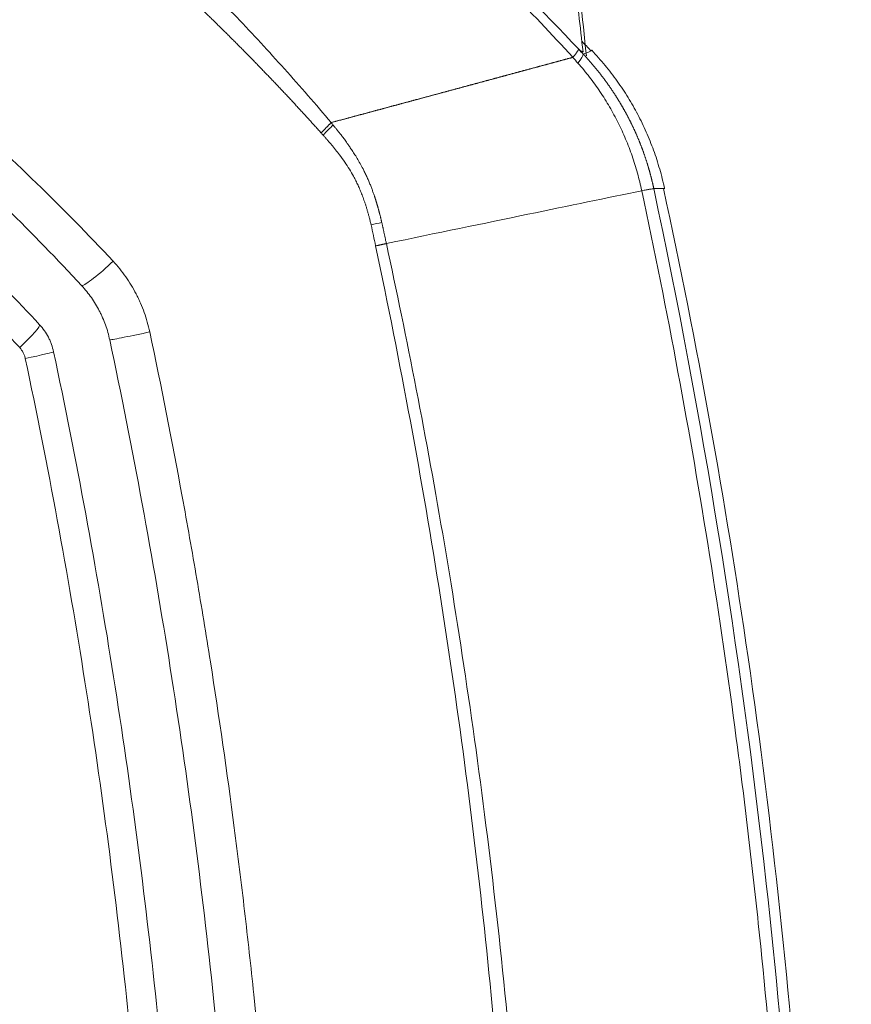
# Model space of a CAD drawing. Header units: millimetres. Extents: x 0 to 594, y 0 to 420.
# Tile 682 of 915: x 284.47 to 288.08, y 336.98 to 341.26. Entities that reach past the tile are written whole.
import ezdxf

# ---------------------------------------------------------------- set-up
doc = ezdxf.new("R2010")
doc.units = ezdxf.units.MM
doc.layers.add('1', color=7, linetype='Continuous', true_color=0xffffff)
doc.styles.add('Arial Unicode MS', font='txt')
doc.dimstyles.get("Standard").update_dxf_attribs({"dimtxt": 0.18, "dimasz": 0.18, "dimexe": 0.18, "dimexo": 0.0625, "dimgap": 0.09, "dimtad": 0, "dimtih": 1, "dimtoh": 1, "dimdec": 4, "dimzin": 0, "dimdsep": 46, "dimtxsty": 'Standard', "dimcen": 0.09, "dimadec": 0, "dimazin": 0, "dimtfac": 1, "dimtdec": 4, "dimtofl": 0, "dimtmove": 0, "dimatfit": 3, "dimfxl": 0, "dimtolj": 1, "dimtzin": 0, "dimarcsym": 0})

# ---------------------------------------------------------------- blocks, each defined once
blk = doc.blocks.new('_U2')
at = {"layer": '1', "color": 18, "lineweight": 13}
for p, q in [((142.3008, 334.4792), (142.3008, 394.7968)), ((368.28, 363.0393), (368.28, 394.7968)), ((142.3008, 392.7968), (235.4192, 392.7968)), ((368.28, 392.7968), (275.1617, 392.7968))]:
    blk.add_line(p, q, dxfattribs=at)
at = {"layer": '1', "color": 18}
for points in [[(142.3008, 392.7968), (145.8008, 393.7346), (145.8008, 391.8589)], [(368.28, 392.7968), (364.78, 391.8589), (364.78, 393.7346)]]:
    blk.add_solid(points, dxfattribs=at)
at = {"layer": '1', "color": 18, "linetype": 'Continuous', "lineweight": 13, "char_height": 2.5, "attachment_point": 7, "line_spacing_factor": 1.047437, "style": 'Arial Unicode MS'}
for s, insert in [('\\fArial Unicode MS|b0|i0;\\W1.0000; LIFT POINT SPAN', (244.1567, 390.9192)), ('\\fArial Unicode MS|b0|i0;\\W1.0000;4.5', (237.0517, 390.9192))]:
    blk.add_mtext(s, dxfattribs=dict(at, insert=insert))

msp = doc.modelspace()

# ---------------------------------------------------------------- linework, layer by layer
at = {"layer": '1', "color": 155, "linetype": 'Continuous', "lineweight": 18}
msp.add_line((286.9567, 341.1246), (286.9563, 341.1248), dxfattribs=at)
at = {"layer": '1', "color": 155, "linetype": 'Continuous', "lineweight": 13}
for centre, major_axis, ratio, start_param, end_param in [((286.7373, 340.9393), (-0.1816, -0.1718), 0.109048, 2.529739, 3.029103), ((285.7151, 340.7407), (-0.1882, -0.1645), 0.151497, 1.836821, 2.105765), ((285.923, 340.3499), (-0.2433, -0.0573), 0.00781, 1.881296, 2.08972), ((284.8472, 340.2042), (-0.1103, -0.1016), 0.114974, 0.154988, 1.730813), ((284.4467, 339.8304), (0.1102, 0.1017), 0.097292, 4.838426, 6.289067), ((285.0056, 339.8971), (-0.1467, -0.0311), 0.017407, 0.195976, 1.772964), ((284.471, 339.7832), (0.1467, 0.0311), 0.019045, 4.871431, 6.290985)]:
    msp.add_ellipse(centre, major_axis=major_axis, ratio=ratio, start_param=start_param, end_param=end_param, dxfattribs=at)
at = {"layer": '1', "color": 155, "linetype": 'Continuous', "lineweight": 18}
for points, degree in [([(286.9336, 341.1006), (286.5065, 345.1059)], 1), ([(286.9513, 341.1239), (286.9393, 341.1368), (286.9272, 341.1496), (286.9151, 341.1624)], 3), ([(286.8968, 341.0686), (286.8893, 341.077), (286.8817, 341.0853), (286.8741, 341.0936)], 3), ([(286.9, 341.1289), (286.9066, 341.1218), (286.9133, 341.1148), (286.9199, 341.1078)], 3), ([(287.2734, 340.5234), (287.1983, 340.8677), (286.9566, 341.1244)], 2), ([(285.824, 340.8103), (285.8268, 340.8069), (285.8297, 340.8034), (285.8325, 340.8)], 3), ([(285.7886, 340.7564), (285.7857, 340.7597), (285.7828, 340.7629), (285.7799, 340.7662)], 3), ([(286.0172, 340.2746), (286.0108, 340.3049), (286.0047, 340.3353), (285.9977, 340.3655)], 3)]:
    msp.add_open_spline(points, degree=degree, dxfattribs=at)
at = {"layer": '1', "color": 155, "linetype": 'Continuous', "lineweight": 13}
for points, knots in [([(282.2114, 344.4265), (282.4437, 344.3334), (282.6718, 344.2331), (283.0074, 344.0727), (283.1181, 344.0176), (283.3373, 343.9043), (283.4457, 343.846), (283.7673, 343.6666), (283.9771, 343.5411), (284.2845, 343.3448), (284.3858, 343.278), (284.586, 343.1419), (284.6849, 343.0727), (284.9779, 342.8614), (285.1684, 342.7158), (285.5399, 342.4167), (285.7209, 342.2632), (285.9854, 342.0279), (286.0724, 341.9486), (286.2441, 341.7885), (286.3288, 341.7076), (286.5795, 341.463), (286.742, 341.2971), (286.9, 341.1289)], [0, 0, 0, 0, 0.125, 0.125, 0.1875, 0.1875, 0.25, 0.25, 0.375, 0.375, 0.4375, 0.4375, 0.5, 0.5, 0.625, 0.625, 0.75, 0.75, 0.8125, 0.8125, 0.875, 0.875, 1, 1, 1, 1]), ([(286.8745, 341.094), (286.7817, 341.1946), (286.5949, 341.3919), (286.311, 341.676), (286.1197, 341.8575), (285.9275, 342.0351), (285.831, 342.1218), (285.6372, 342.2913), (285.4426, 342.4568), (285.149, 342.6928), (284.9523, 342.842), (284.7554, 342.9871), (284.6567, 343.0577), (284.4592, 343.1947), (284.2616, 343.3276), (283.965, 343.5149), (283.6688, 343.6902), (283.4719, 343.7993), (283.3246, 343.8781), (283.2755, 343.9039), (283.1775, 343.9546), (283.1286, 343.9794), (282.9819, 344.0525), (282.787, 344.1463), (282.4969, 344.2758), (282.3052, 344.355), (282.2099, 344.3929)], [0, 0, 0, 0, 0.0625, 0.125, 0.1875, 0.1875, 0.25, 0.25, 0.3125, 0.375, 0.4375, 0.4375, 0.5, 0.5, 0.5625, 0.625, 0.6875, 0.75, 0.75, 0.78125, 0.78125, 0.8125, 0.8125, 0.875, 0.9375, 1, 1, 1, 1]), ([(282.2173, 343.4868), (282.3728, 343.4202), (282.5291, 343.3483), (282.7638, 343.2324), (282.8421, 343.1924), (282.9987, 343.1098), (283.077, 343.067), (283.3117, 342.9347), (283.4679, 342.8409), (283.7786, 342.6419), (283.9331, 342.5367), (284.1629, 342.3701), (284.3154, 342.2562), (284.5417, 342.0765), (284.7652, 341.888), (284.912, 341.7565), (285.0576, 341.6219), (285.1297, 341.5532), (285.2727, 341.4127), (285.4143, 341.2692), (285.6221, 341.045), (285.7573, 340.8895), (285.824, 340.8103)], [0, 0, 0, 0, 0.125, 0.125, 0.1875, 0.1875, 0.25, 0.25, 0.375, 0.375, 0.5, 0.5, 0.5625, 0.625, 0.6875, 0.75, 0.75, 0.8125, 0.8125, 0.875, 0.9375, 1, 1, 1, 1]), ([(285.7799, 340.7662), (285.7752, 340.7715), (285.7657, 340.782), (285.7514, 340.7978), (285.7372, 340.8135), (285.7229, 340.8292), (285.7086, 340.8449), (285.6942, 340.8605), (285.6799, 340.8761), (285.6655, 340.8916), (285.6511, 340.9071), (285.6367, 340.9226), (285.6222, 340.938), (285.6077, 340.9533), (285.5933, 340.9687), (285.5787, 340.984), (285.5642, 340.9992), (285.5496, 341.0144), (285.535, 341.0296), (285.5204, 341.0448), (285.5058, 341.0599), (285.4912, 341.0749), (285.4765, 341.0899), (285.4618, 341.1049), (285.4471, 341.1199), (285.4323, 341.1348), (285.4175, 341.1496), (285.4027, 341.1645), (285.3879, 341.1793), (285.3731, 341.194), (285.3582, 341.2087), (285.3433, 341.2234), (285.3284, 341.238), (285.3135, 341.2526), (285.2985, 341.2672), (285.2835, 341.2817), (285.2685, 341.2962), (285.2535, 341.3107), (285.2384, 341.3251), (285.2234, 341.3395), (285.2083, 341.3538), (285.1931, 341.3681), (285.178, 341.3824), (285.1628, 341.3966), (285.1476, 341.4108), (285.1324, 341.425), (285.1171, 341.4391), (285.1018, 341.4532), (285.0865, 341.4672), (285.0712, 341.4813), (285.0558, 341.4952), (285.0404, 341.5092), (285.025, 341.5231), (285.0096, 341.537), (284.9941, 341.5508), (284.9787, 341.5646), (284.9631, 341.5784), (284.9476, 341.5922), (284.932, 341.6059), (284.9164, 341.6195), (284.9008, 341.6332), (284.8852, 341.6468), (284.8695, 341.6604), (284.8538, 341.6739), (284.8381, 341.6874), (284.8223, 341.7009), (284.8066, 341.7143), (284.7907, 341.7277), (284.7749, 341.7411), (284.759, 341.7545), (284.7432, 341.7678), (284.7272, 341.781), (284.7113, 341.7943), (284.6953, 341.8075), (284.6793, 341.8207), (284.6633, 341.8338), (284.6472, 341.847), (284.6311, 341.8601), (284.615, 341.8731), (284.5988, 341.8862), (284.5827, 341.8991), (284.5664, 341.9121), (284.5502, 341.9251), (284.5339, 341.938), (284.5176, 341.9508), (284.5013, 341.9637), (284.485, 341.9765), (284.4686, 341.9893), (284.4521, 342.0021), (284.4357, 342.0148), (284.4192, 342.0275), (284.4027, 342.0402), (284.3861, 342.0528), (284.3696, 342.0654), (284.353, 342.078), (284.3363, 342.0906), (284.3196, 342.1031), (284.3029, 342.1156), (284.2862, 342.1281), (284.2694, 342.1406), (284.2526, 342.153), (284.2358, 342.1654), (284.2189, 342.1778), (284.202, 342.1901), (284.1851, 342.2024), (284.1681, 342.2147), (284.1511, 342.227), (284.1341, 342.2392), (284.0714, 342.2841), (283.9626, 342.3603), (283.8066, 342.4655), (283.6496, 342.5673), (283.4914, 342.6658), (283.332, 342.7612), (283.2216, 342.8247), (283.1615, 342.8585), (283.1521, 342.8638), (283.1426, 342.8691), (283.1332, 342.8744), (283.1238, 342.8796), (283.1144, 342.8849), (283.1049, 342.8901), (283.0955, 342.8953), (283.0861, 342.9005), (283.0767, 342.9057), (283.0672, 342.9109), (283.0578, 342.9161), (283.0484, 342.9212), (283.039, 342.9264), (283.0296, 342.9315), (283.0202, 342.9366), (283.0107, 342.9417), (283.0013, 342.9468), (282.9919, 342.9519), (282.9825, 342.9569), (282.9731, 342.962), (282.9636, 342.967), (282.9542, 342.9721), (282.9448, 342.9771), (282.9354, 342.9821), (282.926, 342.9871), (282.9165, 342.9921), (282.9071, 342.997), (282.8977, 343.002), (282.8883, 343.0069), (282.8789, 343.0119), (282.8695, 343.0168), (282.86, 343.0217), (282.8506, 343.0266), (282.8412, 343.0315), (282.8318, 343.0364), (282.8224, 343.0412), (282.8129, 343.0461), (282.8035, 343.0509), (282.7941, 343.0557), (282.7847, 343.0606), (282.7752, 343.0654), (282.7658, 343.0702), (282.7564, 343.0749), (282.747, 343.0797), (282.7376, 343.0845), (282.7281, 343.0892), (282.7187, 343.0939), (282.7093, 343.0987), (282.6999, 343.1034), (282.6904, 343.1081), (282.681, 343.1128), (282.6716, 343.1175), (282.6621, 343.1221), (282.6527, 343.1268), (282.6433, 343.1314), (282.6338, 343.136), (282.6244, 343.1407), (282.615, 343.1453), (282.6055, 343.1499), (282.5961, 343.1545), (282.5867, 343.159), (282.5772, 343.1636), (282.5678, 343.1682), (282.5584, 343.1727), (282.5489, 343.1772), (282.5395, 343.1818), (282.53, 343.1863), (282.5206, 343.1908), (282.5111, 343.1953), (282.5017, 343.1997), (282.4923, 343.2042), (282.4828, 343.2087), (282.4734, 343.2131), (282.4639, 343.2175), (282.4545, 343.222), (282.445, 343.2264), (282.4355, 343.2308), (282.4261, 343.2352), (282.4166, 343.2396), (282.4072, 343.2439), (282.3977, 343.2483), (282.3882, 343.2526), (282.3788, 343.257), (282.3693, 343.2613), (282.3599, 343.2656), (282.3504, 343.2699), (282.3409, 343.2742), (282.3314, 343.2785), (282.322, 343.2828), (282.3125, 343.2871), (282.303, 343.2913), (282.2935, 343.2956), (282.2841, 343.2998), (282.2746, 343.304), (282.2651, 343.3083), (282.2556, 343.3125), (282.2461, 343.3167), (282.2366, 343.3209), (282.2272, 343.325), (282.2177, 343.3292), (282.2082, 343.3334), (282.1987, 343.3375), (282.1892, 343.3416), (282.1797, 343.3458), (282.1702, 343.3499), (282.1638, 343.3526), (282.1607, 343.354)], [0, 0, 0, 0, 0.004765, 0.009527, 0.014285, 0.01904, 0.023792, 0.02854, 0.033286, 0.038028, 0.042767, 0.047503, 0.052236, 0.056966, 0.061693, 0.066418, 0.071139, 0.075858, 0.080574, 0.085287, 0.089997, 0.094705, 0.099411, 0.104113, 0.108814, 0.113511, 0.118207, 0.1229, 0.12759, 0.132279, 0.136965, 0.141649, 0.146331, 0.151011, 0.155688, 0.160364, 0.165038, 0.16971, 0.17438, 0.179048, 0.183715, 0.18838, 0.193043, 0.197704, 0.202365, 0.207023, 0.21168, 0.216336, 0.220991, 0.225644, 0.230296, 0.234947, 0.239597, 0.244245, 0.248893, 0.25354, 0.258186, 0.262831, 0.267475, 0.272119, 0.276762, 0.281404, 0.286046, 0.290687, 0.295328, 0.299969, 0.304609, 0.309249, 0.313889, 0.318528, 0.323168, 0.327808, 0.332447, 0.337087, 0.341727, 0.346367, 0.351008, 0.355649, 0.36029, 0.364932, 0.369575, 0.374218, 0.378862, 0.383506, 0.388152, 0.392798, 0.397445, 0.402093, 0.406743, 0.411393, 0.416045, 0.420698, 0.425353, 0.430009, 0.434666, 0.439325, 0.443986, 0.448648, 0.453312, 0.457978, 0.462646, 0.467316, 0.471988, 0.476662, 0.481338, 0.486017, 0.490698, 0.495381, 0.500067, 0.542335, 0.58427, 0.62593, 0.667377, 0.708671, 0.749875, 0.752278, 0.754679, 0.757079, 0.759477, 0.761873, 0.764268, 0.766661, 0.769053, 0.771443, 0.773832, 0.776219, 0.778605, 0.780989, 0.783371, 0.785753, 0.788132, 0.790511, 0.792888, 0.795263, 0.797637, 0.80001, 0.802381, 0.804751, 0.807119, 0.809486, 0.811852, 0.814217, 0.81658, 0.818941, 0.821302, 0.823661, 0.826019, 0.828376, 0.830731, 0.833085, 0.835438, 0.83779, 0.84014, 0.84249, 0.844838, 0.847184, 0.84953, 0.851875, 0.854218, 0.85656, 0.858902, 0.861242, 0.86358, 0.865918, 0.868255, 0.870591, 0.872925, 0.875259, 0.877591, 0.879923, 0.882253, 0.884583, 0.886911, 0.889239, 0.891565, 0.893891, 0.896215, 0.898539, 0.900861, 0.903183, 0.905504, 0.907824, 0.910143, 0.912461, 0.914778, 0.917095, 0.919411, 0.921725, 0.924039, 0.926352, 0.928665, 0.930976, 0.933287, 0.935597, 0.937906, 0.940214, 0.942522, 0.944829, 0.947135, 0.94944, 0.951745, 0.954049, 0.956353, 0.958655, 0.960957, 0.963259, 0.965559, 0.96786, 0.970159, 0.972458, 0.974756, 0.977054, 0.979351, 0.981647, 0.983943, 0.986239, 0.988534, 0.990828, 0.993122, 0.995415, 0.997708, 1, 1, 1, 1]), ([(281.778, 342.3867), (281.8515, 342.355), (281.9246, 342.3224), (282.0337, 342.2721), (282.0699, 342.2551), (282.1421, 342.2206), (282.1781, 342.2032), (282.3573, 342.1148), (282.4986, 342.0405), (282.7771, 341.8848), (282.9143, 341.8034), (283.0664, 341.7078), (283.0832, 341.6971), (283.1169, 341.6756), (283.1337, 341.6648), (283.1839, 341.6323), (283.2172, 341.6105), (283.3167, 341.5442), (283.3823, 341.4993), (283.5771, 341.3623), (283.7042, 341.2678), (283.9531, 341.0726), (284.0749, 340.972), (284.313, 340.7644), (284.4295, 340.6575), (284.6569, 340.4375), (284.7679, 340.3243), (284.8763, 340.2079)], [0, 0, 0, 0, 0.0625, 0.0625, 0.09375, 0.09375, 0.125, 0.125, 0.25, 0.25, 0.375, 0.375, 0.390625, 0.390625, 0.40625, 0.40625, 0.4375, 0.4375, 0.5, 0.5, 0.625, 0.625, 0.75, 0.75, 0.875, 0.875, 1, 1, 1, 1]), ([(284.4703, 339.8325), (284.3729, 339.9371), (284.2729, 340.0392), (284.1448, 340.1637), (284.119, 340.1884), (284.0801, 340.2253), (284.0671, 340.2375), (284.041, 340.2619), (284.0279, 340.2741), (283.9623, 340.3347), (283.9094, 340.3824), (283.749, 340.5234), (283.6401, 340.6144), (283.4183, 340.7907), (283.3055, 340.876), (283.0758, 341.0409), (282.959, 341.1205), (282.7215, 341.2741), (282.6008, 341.348), (282.3554, 341.4902), (282.2307, 341.5584), (282.0406, 341.6564), (281.9449, 341.7044), (281.8318, 341.7584), (281.7749, 341.7849), (281.7464, 341.798), (281.7321, 341.8046), (281.7249, 341.8078), (281.7214, 341.8095), (281.7196, 341.8103), (281.7187, 341.8107), (281.7183, 341.8109), (281.7181, 341.811), (281.7179, 341.811), (281.7178, 341.8111)], [0, 0, 0, 0, 0.125, 0.125, 0.15625, 0.15625, 0.171875, 0.171875, 0.1875, 0.1875, 0.25, 0.25, 0.375, 0.375, 0.5, 0.5, 0.625, 0.625, 0.75, 0.75, 0.875, 0.875, 0.9375, 0.96875, 0.984375, 0.992188, 0.996094, 0.998047, 0.999023, 0.999512, 0.999756, 0.999878, 0.999878, 1, 1, 1, 1]), ([(286.8789, 341.4452), (286.8807, 341.4315), (286.8826, 341.4179), (286.8861, 341.3906), (286.8915, 341.3497), (286.9034, 341.2542), (286.9128, 341.1722), (286.9187, 341.1175)], [0, 0, 0, 0, 0.125, 0.125, 0.25, 0.5, 1, 1, 1, 1]), ([(286.9199, 341.1078), (286.927, 341.1107), (286.9394, 341.1157), (286.9517, 341.1212), (286.9564, 341.1237), (286.9568, 341.1245), (286.9567, 341.1246)], [0, 0, 0, 0, 0.290276, 0.580552, 0.870827, 1, 1, 1, 1]), ([(286.9199, 341.1078), (286.9209, 341.1067), (286.923, 341.1045), (286.9261, 341.1012), (286.9291, 341.0979), (286.9322, 341.0945), (286.9352, 341.0912), (286.9382, 341.0879), (286.9412, 341.0845), (286.9442, 341.0811), (286.9472, 341.0778), (286.9501, 341.0744), (286.9531, 341.071), (286.956, 341.0676), (286.9589, 341.0642), (286.9618, 341.0608), (286.9647, 341.0574), (286.9676, 341.054), (286.9704, 341.0505), (286.9733, 341.0471), (286.9761, 341.0436), (286.9789, 341.0402), (286.9817, 341.0367), (286.9845, 341.0332), (286.9873, 341.0298), (286.99, 341.0263), (286.9928, 341.0228), (286.9955, 341.0193), (286.9982, 341.0158), (287.0009, 341.0123), (287.0036, 341.0088), (287.0063, 341.0052), (287.0089, 341.0017), (287.0116, 340.9982), (287.0142, 340.9946), (287.0168, 340.9911), (287.0194, 340.9875), (287.022, 340.984), (287.0245, 340.9804), (287.0271, 340.9768), (287.0296, 340.9732), (287.0321, 340.9697), (287.0346, 340.9661), (287.0371, 340.9625), (287.0396, 340.9589), (287.042, 340.9553), (287.0445, 340.9517), (287.0469, 340.948), (287.0493, 340.9444), (287.0517, 340.9408), (287.0541, 340.9372), (287.0564, 340.9335), (287.0588, 340.9299), (287.0611, 340.9263), (287.0635, 340.9226), (287.0658, 340.919), (287.068, 340.9153), (287.0703, 340.9117), (287.0726, 340.908), (287.0748, 340.9043), (287.077, 340.9007), (287.0793, 340.897), (287.0815, 340.8933), (287.0836, 340.8897), (287.0858, 340.886), (287.088, 340.8823), (287.0901, 340.8786), (287.0922, 340.8749), (287.0943, 340.8712), (287.0964, 340.8675), (287.0985, 340.8638), (287.1005, 340.8601), (287.1026, 340.8564), (287.1046, 340.8527), (287.1066, 340.849), (287.1086, 340.8453), (287.1106, 340.8416), (287.1126, 340.8379), (287.1145, 340.8341), (287.1165, 340.8304), (287.1184, 340.8267), (287.1203, 340.823), (287.1222, 340.8193), (287.124, 340.8155), (287.1259, 340.8118), (287.1278, 340.8081), (287.1296, 340.8043), (287.1314, 340.8006), (287.1332, 340.7969), (287.135, 340.7932), (287.1368, 340.7894), (287.1385, 340.7857), (287.1403, 340.782), (287.142, 340.7782), (287.1437, 340.7745), (287.1454, 340.7707), (287.1471, 340.767), (287.1487, 340.7633), (287.1504, 340.7595), (287.152, 340.7558), (287.1536, 340.7521), (287.1552, 340.7483), (287.1568, 340.7446), (287.1584, 340.7408), (287.16, 340.7371), (287.1615, 340.7334), (287.163, 340.7296), (287.1646, 340.7259), (287.1661, 340.7222), (287.1675, 340.7184), (287.169, 340.7147), (287.1705, 340.711), (287.1719, 340.7072), (287.1733, 340.7035), (287.1748, 340.6998), (287.1762, 340.6961), (287.1775, 340.6923), (287.1789, 340.6886), (287.1803, 340.6849), (287.1816, 340.6812), (287.1829, 340.6774), (287.1843, 340.6737), (287.1856, 340.67), (287.1868, 340.6663), (287.1881, 340.6626), (287.1894, 340.6589), (287.1906, 340.6551), (287.1918, 340.6514), (287.1931, 340.6477), (287.1943, 340.644), (287.1954, 340.6403), (287.1966, 340.6366), (287.1978, 340.6329), (287.1989, 340.6292), (287.2, 340.6255), (287.2012, 340.6219), (287.2023, 340.6182), (287.2034, 340.6145), (287.2044, 340.6108), (287.2055, 340.6071), (287.2065, 340.6035), (287.2076, 340.5998), (287.2086, 340.5961), (287.2096, 340.5925), (287.2106, 340.5888), (287.2116, 340.5851), (287.2126, 340.5815), (287.2135, 340.5778), (287.2145, 340.5742), (287.2154, 340.5705), (287.2163, 340.5669), (287.2172, 340.5633), (287.2181, 340.5596), (287.219, 340.556), (287.2198, 340.5524), (287.2207, 340.5488), (287.2215, 340.5451), (287.2224, 340.5415), (287.2232, 340.5379), (287.224, 340.5343), (287.2248, 340.5307), (287.2255, 340.5271), (287.226, 340.5247), (287.2263, 340.5235)], [0, 0, 0, 0, 0.006775, 0.013545, 0.020311, 0.027072, 0.033828, 0.04058, 0.047327, 0.054069, 0.060806, 0.067538, 0.074265, 0.080988, 0.087705, 0.094417, 0.101124, 0.107826, 0.114523, 0.121214, 0.1279, 0.13458, 0.141255, 0.147924, 0.154588, 0.161246, 0.167899, 0.174545, 0.181186, 0.187821, 0.19445, 0.201073, 0.20769, 0.214301, 0.220906, 0.227504, 0.234096, 0.240682, 0.247261, 0.253834, 0.2604, 0.26696, 0.273513, 0.280059, 0.286599, 0.293132, 0.299658, 0.306177, 0.312689, 0.319194, 0.325692, 0.332183, 0.338667, 0.345143, 0.351613, 0.358075, 0.364531, 0.370978, 0.377419, 0.383852, 0.390277, 0.396695, 0.403106, 0.409509, 0.415904, 0.422291, 0.428671, 0.435043, 0.441408, 0.447764, 0.454113, 0.460453, 0.466786, 0.473111, 0.479427, 0.485736, 0.492036, 0.498328, 0.504612, 0.510888, 0.517156, 0.523415, 0.529666, 0.535908, 0.542142, 0.548368, 0.554585, 0.560793, 0.566993, 0.573184, 0.579367, 0.585541, 0.591706, 0.597863, 0.60401, 0.610149, 0.61628, 0.622401, 0.628513, 0.634616, 0.640711, 0.646796, 0.652873, 0.65894, 0.664998, 0.671047, 0.677087, 0.683118, 0.68914, 0.695152, 0.701155, 0.707149, 0.713134, 0.719109, 0.725075, 0.731031, 0.736978, 0.742916, 0.748844, 0.754763, 0.760672, 0.766571, 0.772461, 0.778342, 0.784212, 0.790074, 0.795925, 0.801767, 0.807599, 0.813422, 0.819234, 0.825037, 0.830831, 0.836614, 0.842388, 0.848152, 0.853905, 0.85965, 0.865384, 0.871108, 0.876822, 0.882527, 0.888221, 0.893906, 0.89958, 0.905245, 0.910899, 0.916544, 0.922178, 0.927803, 0.933417, 0.939022, 0.944616, 0.9502, 0.955774, 0.961338, 0.966891, 0.972435, 0.977968, 0.983491, 0.989005, 0.994507, 1, 1, 1, 1]), ([(287.1739, 340.5144), (287.1683, 340.5399), (287.1623, 340.5654), (287.1485, 340.6158), (287.1407, 340.6408), (287.1236, 340.6901), (287.1142, 340.7145), (287.094, 340.7627), (287.0831, 340.7865), (287.0597, 340.8332), (287.0473, 340.8561), (287.0209, 340.9012), (287.007, 340.9233), (286.9851, 340.9557), (286.9777, 340.9664), (286.9624, 340.9876), (286.9507, 341.0033), (286.9387, 341.0187), (286.9305, 341.0288), (286.9264, 341.0339), (286.9139, 341.0489), (286.9054, 341.0588), (286.8968, 341.0686)], [0, 0, 0, 0, 0.125, 0.125, 0.25, 0.25, 0.375, 0.375, 0.5, 0.5, 0.625, 0.625, 0.75, 0.75, 0.8125, 0.8125, 0.875, 0.90625, 0.90625, 0.9375, 0.9375, 1, 1, 1, 1]), ([(285.8325, 340.8), (285.8331, 340.7993), (285.8344, 340.7977), (285.8365, 340.7951), (285.8391, 340.792), (285.842, 340.7885), (285.8453, 340.7844), (285.8489, 340.7798), (285.853, 340.7747), (285.8574, 340.7691), (285.8622, 340.763), (285.8673, 340.7564), (285.8728, 340.7493), (285.8786, 340.7416), (285.8847, 340.7333), (285.8911, 340.7245), (285.8978, 340.7151), (285.9061, 340.7032), (285.9162, 340.6882), (285.928, 340.6698), (285.9405, 340.6494), (285.9532, 340.6269), (285.9647, 340.6052), (285.9744, 340.5853), (285.9824, 340.5681), (285.9895, 340.5515), (285.9959, 340.5356), (286.0018, 340.5205), (286.007, 340.5061), (286.0105, 340.4961), (286.0125, 340.4901), (286.0132, 340.4879), (286.014, 340.4856), (286.0147, 340.4833), (286.0155, 340.4809), (286.0163, 340.4784), (286.0172, 340.4759), (286.018, 340.4733), (286.0188, 340.4706), (286.0197, 340.4679), (286.0206, 340.465), (286.0215, 340.4622), (286.0224, 340.4592), (286.0233, 340.4562), (286.0242, 340.4531), (286.0251, 340.45), (286.0261, 340.4467), (286.027, 340.4434), (286.028, 340.4401), (286.0289, 340.4366), (286.0299, 340.4331), (286.0309, 340.4295), (286.0319, 340.4259), (286.0329, 340.4222), (286.0339, 340.4184), (286.0349, 340.4145), (286.0359, 340.4106), (286.0369, 340.4066), (286.0379, 340.4025), (286.0389, 340.3984), (286.0399, 340.3942), (286.0409, 340.3899), (286.042, 340.3855), (286.043, 340.3811), (286.0437, 340.3781), (286.044, 340.3766)], [0, 0, 0, 0, 0.005767, 0.012847, 0.021239, 0.030945, 0.041963, 0.054296, 0.067941, 0.0829, 0.099173, 0.116759, 0.135659, 0.155874, 0.177404, 0.200251, 0.224417, 0.249906, 0.29178, 0.337708, 0.387686, 0.44171, 0.499776, 0.541234, 0.580782, 0.61842, 0.654148, 0.687962, 0.719856, 0.749825, 0.754506, 0.759333, 0.764305, 0.769422, 0.774684, 0.780092, 0.785645, 0.791343, 0.797187, 0.803176, 0.80931, 0.815589, 0.822013, 0.828583, 0.835298, 0.842157, 0.849162, 0.856312, 0.863606, 0.871045, 0.878629, 0.886358, 0.894231, 0.902248, 0.91041, 0.918716, 0.927168, 0.935764, 0.944505, 0.953391, 0.962423, 0.971599, 0.980921, 0.990388, 1, 1, 1, 1]), ([(285.9977, 340.3655), (285.9972, 340.368), (285.996, 340.3729), (285.9943, 340.3802), (285.9925, 340.3874), (285.9907, 340.3946), (285.9889, 340.4016), (285.987, 340.4086), (285.9851, 340.4155), (285.9832, 340.4223), (285.9812, 340.4291), (285.9792, 340.4357), (285.9772, 340.4423), (285.9752, 340.4488), (285.9731, 340.4552), (285.971, 340.4616), (285.9689, 340.4678), (285.9649, 340.4793), (285.9588, 340.4959), (285.9501, 340.5172), (285.941, 340.5378), (285.9315, 340.5577), (285.9192, 340.5811), (285.9032, 340.6083), (285.8827, 340.6396), (285.8625, 340.6675), (285.8431, 340.6925), (285.8303, 340.708), (285.8222, 340.7178), (285.8191, 340.7214), (285.816, 340.7251), (285.8128, 340.7288), (285.8095, 340.7326), (285.8062, 340.7364), (285.8028, 340.7403), (285.7994, 340.7443), (285.7959, 340.7483), (285.7923, 340.7523), (285.7899, 340.755), (285.7886, 340.7564)], [0, 0, 0, 0, 0.016788, 0.03342, 0.049895, 0.066214, 0.082378, 0.098387, 0.114243, 0.129945, 0.145494, 0.160892, 0.176138, 0.191234, 0.20618, 0.220977, 0.235626, 0.250128, 0.302112, 0.353052, 0.402995, 0.451995, 0.500106, 0.579459, 0.662708, 0.750043, 0.810583, 0.87486, 0.88527, 0.895873, 0.906669, 0.917658, 0.928841, 0.940217, 0.951787, 0.96355, 0.975507, 0.987657, 1, 1, 1, 1]), ([(287.8497, 334.1143), (287.8497, 334.3816), (287.8462, 334.6487), (287.8357, 335.0499), (287.8314, 335.1837), (287.8208, 335.4517), (287.79, 336.1221), (287.7371, 336.7945), (287.6664, 337.4648), (287.6514, 337.5987), (287.6196, 337.8664), (287.5692, 338.2673), (287.4332, 339.1996), (287.2857, 339.9913), (287.1739, 340.5144)], [0, 0, 0, 0, 0.125, 0.125, 0.1875, 0.1875, 0.25, 0.5, 0.5, 0.5625, 0.5625, 0.625, 0.75, 1, 1, 1, 1]), ([(287.2734, 340.5232), (287.2737, 340.5234), (287.2736, 340.5235), (287.2724, 340.5238), (287.2701, 340.524), (287.2625, 340.5241), (287.2573, 340.5241), (287.2439, 340.5239), (287.2358, 340.5237), (287.2263, 340.5235)], [0, 0, 0, 0, 0.133136, 0.133136, 0.422091, 0.422091, 0.711045, 0.711045, 1, 1, 1, 1]), ([(287.2263, 340.5235), (287.4381, 339.5311), (287.7233, 337.7754), (287.8821, 335.6172), (287.9028, 334.4916), (287.9028, 334.1144), (287.9028, 334.1143)], [0, 0, 0, 0, 0.473715, 0.823762, 0.999975, 1, 1, 1, 1]), ([(286.044, 340.3766), (286.0444, 340.3751), (286.0451, 340.3721), (286.0461, 340.3674), (286.0472, 340.3626), (286.0483, 340.3576), (286.0495, 340.3524), (286.0506, 340.3471), (286.0518, 340.3416), (286.053, 340.3359), (286.0543, 340.3301), (286.0556, 340.3241), (286.0569, 340.318), (286.0582, 340.3116), (286.0596, 340.3052), (286.061, 340.2985), (286.0625, 340.2917), (286.0635, 340.2871), (286.064, 340.2848)], [0, 0, 0, 0, 0.04915, 0.10008, 0.152791, 0.207283, 0.263557, 0.321612, 0.381447, 0.443063, 0.50646, 0.571635, 0.63859, 0.707322, 0.77783, 0.850114, 0.924171, 1, 1, 1, 1]), ([(286.064, 340.2848), (286.1083, 340.0802), (286.1953, 339.6582), (286.3179, 338.9863), (286.43, 338.275), (286.4959, 337.7744), (286.5564, 337.2606), (286.5839, 336.997), (286.6325, 336.4565), (286.6536, 336.1795), (286.6797, 335.7541), (286.6874, 335.6106), (286.7009, 335.3202), (286.7066, 335.1734), (286.7159, 334.8764), (286.7231, 334.576), (286.7257, 334.2693), (286.7259, 334.1143)], [0, 0, 0, 0, 0.125, 0.25, 0.375, 0.5, 0.5, 0.625, 0.625, 0.75, 0.75, 0.8125, 0.8125, 0.875, 0.875, 0.9375, 1, 1, 1, 1]), ([(286.6578, 334.1143), (286.6585, 334.6323), (286.6458, 335.1503), (286.613, 335.7961), (286.6056, 335.9252), (286.5891, 336.1831), (286.5618, 336.5697), (286.5268, 336.9555), (286.4467, 337.7258), (286.3798, 338.2377), (286.2188, 339.2586), (286.1247, 339.7674), (286.0172, 340.2746)], [0, 0, 0, 0, 0.25, 0.25, 0.3125, 0.3125, 0.375, 0.5, 0.5, 0.75, 0.75, 1, 1, 1, 1]), ([(284.8763, 340.2079), (284.8863, 340.1972), (284.9054, 340.1752), (284.9316, 340.1405), (284.9555, 340.1042), (284.9697, 340.0789), (284.9798, 340.0595), (284.9847, 340.0497), (284.9894, 340.0397), (284.9925, 340.033), (284.994, 340.0297), (285.0013, 340.0128), (285.0121, 339.9856), (285.0255, 339.9438), (285.0326, 339.9153), (285.0356, 339.9009)], [0, 0, 0, 0, 0.125, 0.25, 0.375, 0.5, 0.5, 0.5625, 0.59375, 0.59375, 0.625, 0.625, 0.75, 0.875, 1, 1, 1, 1]), ([(285.0356, 339.9009), (285.0858, 339.6631), (285.1328, 339.4248), (285.1987, 339.0665), (285.2305, 338.8871), (285.2605, 338.7074), (285.2802, 338.5876), (285.2898, 338.5276), (285.3369, 338.2276), (285.3715, 337.9871), (285.4187, 337.6258), (285.4411, 337.445), (285.4617, 337.2639), (285.4751, 337.1431), (285.4816, 337.0827), (285.513, 336.7806), (285.535, 336.5388), (285.5727, 336.0548), (285.5884, 335.8126), (285.6135, 335.328), (285.6229, 335.0855), (285.6353, 334.6001), (285.6384, 334.3573), (285.6383, 334.1143)], [0, 0, 0, 0, 0.125, 0.125, 0.1875, 0.21875, 0.21875, 0.25, 0.25, 0.375, 0.375, 0.4375, 0.46875, 0.46875, 0.5, 0.5, 0.625, 0.625, 0.75, 0.75, 0.875, 0.875, 1, 1, 1, 1]), ([(284.4948, 339.7854), (284.4939, 339.7898), (284.4927, 339.7941), (284.4904, 339.8005), (284.4896, 339.8026), (284.4877, 339.8067), (284.4868, 339.8087), (284.4837, 339.8147), (284.479, 339.8223), (284.4734, 339.8292), (284.4703, 339.8325)], [0, 0, 0, 0, 0.25, 0.25, 0.375, 0.375, 0.5, 0.5, 0.75, 1, 1, 1, 1]), ([(285.0876, 334.1143), (285.0876, 334.3528), (285.0846, 334.5912), (285.0753, 334.9487), (285.0714, 335.0679), (285.0644, 335.2466), (285.0619, 335.3061), (285.0565, 335.4252), (285.0536, 335.4847), (285.0381, 335.7822), (285.0226, 336.0198), (284.9854, 336.4941), (284.9638, 336.7309), (284.9143, 337.2037), (284.8866, 337.4397), (284.8248, 337.911), (284.7909, 338.1462), (284.7169, 338.6159), (284.6768, 338.8503), (284.5905, 339.3185), (284.5442, 339.5521), (284.4948, 339.7854)], [0, 0, 0, 0, 0.125, 0.125, 0.1875, 0.1875, 0.21875, 0.21875, 0.25, 0.25, 0.375, 0.375, 0.5, 0.5, 0.625, 0.625, 0.75, 0.75, 0.875, 0.875, 1, 1, 1, 1])]:
    msp.add_open_spline(points, degree=3, knots=knots, dxfattribs=at)
at = {"layer": '1', "color": 155, "linetype": 'Continuous', "lineweight": 18}
for points, knots in [([(281.7166, 342.2491), (281.8612, 342.1863), (282.0219, 342.1115), (282.1803, 342.0319), (282.2154, 342.0141), (282.233, 342.0051), (282.2855, 341.9781), (282.3203, 341.9599), (282.4243, 341.9046), (282.493, 341.8669), (282.6971, 341.7515), (282.8305, 341.6714), (283.0925, 341.5047), (283.2209, 341.4182), (283.4728, 341.2389), (283.5963, 341.1462), (283.8383, 340.9544), (283.9569, 340.8554), (284.1891, 340.651), (284.3028, 340.5457), (284.5251, 340.3286), (284.6338, 340.2169), (284.74, 340.1018)], [0, 0, 0, 0, 0.125, 0.140625, 0.140625, 0.15625, 0.15625, 0.1875, 0.1875, 0.25, 0.25, 0.375, 0.375, 0.5, 0.5, 0.625, 0.625, 0.75, 0.75, 0.875, 0.875, 1, 1, 1, 1]), ([(281.7791, 341.9474), (281.9114, 341.8868), (282.0415, 341.8232), (282.2975, 341.69), (282.4235, 341.6204), (282.6713, 341.4755), (282.7932, 341.4001), (283.033, 341.2436), (283.1508, 341.1625), (283.3825, 340.9944), (283.4964, 340.9075), (283.72, 340.7279), (283.8298, 340.6352), (283.9915, 340.4917), (284.0582, 340.4309), (284.1241, 340.369), (284.1504, 340.3442), (284.1636, 340.3317), (284.2028, 340.2942), (284.2288, 340.269), (284.3579, 340.1423), (284.4587, 340.0385), (284.5568, 339.9322)], [0, 0, 0, 0, 0.125, 0.125, 0.25, 0.25, 0.375, 0.375, 0.5, 0.5, 0.625, 0.625, 0.75, 0.75, 0.8125, 0.828125, 0.828125, 0.84375, 0.84375, 0.875, 0.875, 1, 1, 1, 1]), ([(286.9187, 341.1175), (286.9184, 341.1174), (286.9178, 341.1174), (286.9164, 341.1179), (286.9155, 341.1184), (286.9135, 341.1195), (286.9123, 341.1203), (286.9097, 341.122), (286.9083, 341.123), (286.9059, 341.1247), (286.9051, 341.1253), (286.9035, 341.1265), (286.9026, 341.1272), (286.9003, 341.129), (286.8988, 341.1301), (286.8972, 341.1314)], [0, 0, 0, 0, 0.171292, 0.171292, 0.342583, 0.342583, 0.513875, 0.513875, 0.685166, 0.685166, 0.770812, 0.770812, 0.856458, 0.856458, 1, 1, 1, 1]), ([(285.824, 340.8103), (285.8257, 340.8108), (285.8292, 340.8117), (285.8345, 340.8131), (285.8398, 340.8145), (285.845, 340.8159), (285.8503, 340.8174), (285.8555, 340.8188), (285.8608, 340.8202), (285.866, 340.8216), (285.8712, 340.823), (285.8765, 340.8244), (285.8817, 340.8258), (285.887, 340.8272), (285.8922, 340.8287), (285.8974, 340.8301), (285.9027, 340.8315), (285.9079, 340.8329), (285.9131, 340.8343), (285.9184, 340.8357), (285.9236, 340.8371), (285.9288, 340.8385), (285.934, 340.8399), (285.9392, 340.8413), (285.9445, 340.8427), (285.9497, 340.8441), (285.9549, 340.8455), (285.9601, 340.8469), (285.9653, 340.8483), (285.9705, 340.8497), (285.9757, 340.8511), (285.9809, 340.8525), (285.9861, 340.8539), (285.9913, 340.8553), (285.9965, 340.8567), (286.0017, 340.8581), (286.0069, 340.8595), (286.0121, 340.8609), (286.0172, 340.8623), (286.0224, 340.8637), (286.0276, 340.8651), (286.0328, 340.8665), (286.0379, 340.8679), (286.0431, 340.8693), (286.0483, 340.8707), (286.0534, 340.8721), (286.0586, 340.8735), (286.0637, 340.8749), (286.0689, 340.8763), (286.074, 340.8776), (286.0792, 340.879), (286.0843, 340.8804), (286.0895, 340.8818), (286.0946, 340.8832), (286.0998, 340.8846), (286.1049, 340.886), (286.11, 340.8873), (286.1151, 340.8887), (286.1203, 340.8901), (286.1254, 340.8915), (286.1305, 340.8929), (286.1356, 340.8942), (286.1407, 340.8956), (286.1458, 340.897), (286.1509, 340.8984), (286.156, 340.8997), (286.1611, 340.9011), (286.1662, 340.9025), (286.1713, 340.9039), (286.1764, 340.9052), (286.1814, 340.9066), (286.1865, 340.908), (286.1916, 340.9093), (286.1967, 340.9107), (286.2017, 340.9121), (286.2068, 340.9134), (286.2118, 340.9148), (286.2169, 340.9162), (286.222, 340.9175), (286.227, 340.9189), (286.232, 340.9203), (286.2371, 340.9216), (286.2421, 340.923), (286.2471, 340.9243), (286.2522, 340.9257), (286.2572, 340.927), (286.2622, 340.9284), (286.2672, 340.9297), (286.2722, 340.9311), (286.2772, 340.9324), (286.2822, 340.9338), (286.2872, 340.9351), (286.2922, 340.9365), (286.2972, 340.9378), (286.3022, 340.9392), (286.3071, 340.9405), (286.3121, 340.9419), (286.3171, 340.9432), (286.322, 340.9445), (286.327, 340.9459), (286.332, 340.9472), (286.3369, 340.9486), (286.3419, 340.9499), (286.3468, 340.9512), (286.3517, 340.9526), (286.3567, 340.9539), (286.3616, 340.9552), (286.3665, 340.9565), (286.3714, 340.9579), (286.3763, 340.9592), (286.3812, 340.9605), (286.3861, 340.9618), (286.391, 340.9632), (286.3959, 340.9645), (286.4008, 340.9658), (286.4057, 340.9671), (286.4105, 340.9684), (286.4154, 340.9697), (286.4203, 340.9711), (286.4251, 340.9724), (286.43, 340.9737), (286.4348, 340.975), (286.4397, 340.9763), (286.4445, 340.9776), (286.4493, 340.9789), (286.4542, 340.9802), (286.459, 340.9815), (286.4638, 340.9828), (286.4686, 340.9841), (286.4734, 340.9854), (286.4782, 340.9867), (286.483, 340.988), (286.4878, 340.9893), (286.4926, 340.9906), (286.4973, 340.9919), (286.5021, 340.9932), (286.5069, 340.9944), (286.5116, 340.9957), (286.5164, 340.997), (286.5211, 340.9983), (286.5259, 340.9996), (286.5306, 341.0008), (286.5353, 341.0021), (286.54, 341.0034), (286.5447, 341.0047), (286.5495, 341.0059), (286.5542, 341.0072), (286.5589, 341.0085), (286.5635, 341.0097), (286.5682, 341.011), (286.5729, 341.0123), (286.5776, 341.0135), (286.5822, 341.0148), (286.5869, 341.0161), (286.5915, 341.0173), (286.5962, 341.0186), (286.6008, 341.0198), (286.6055, 341.0211), (286.6101, 341.0223), (286.6147, 341.0236), (286.6193, 341.0248), (286.6239, 341.0261), (286.6285, 341.0273), (286.6331, 341.0285), (286.6377, 341.0298), (286.6423, 341.031), (286.6468, 341.0323), (286.6514, 341.0335), (286.656, 341.0347), (286.6605, 341.036), (286.6651, 341.0372), (286.6696, 341.0384), (286.6741, 341.0396), (286.6786, 341.0409), (286.6832, 341.0421), (286.6877, 341.0433), (286.6922, 341.0445), (286.6967, 341.0457), (286.7012, 341.0469), (286.7056, 341.0482), (286.7101, 341.0494), (286.7146, 341.0506), (286.719, 341.0518), (286.7235, 341.053), (286.7279, 341.0542), (286.7324, 341.0554), (286.7368, 341.0566), (286.7412, 341.0578), (286.7456, 341.059), (286.75, 341.0602), (286.7544, 341.0614), (286.7588, 341.0625), (286.7632, 341.0637), (286.7676, 341.0649), (286.7719, 341.0661), (286.7763, 341.0673), (286.7806, 341.0684), (286.785, 341.0696), (286.7893, 341.0708), (286.7936, 341.072), (286.798, 341.0731), (286.8023, 341.0743), (286.8066, 341.0755), (286.8109, 341.0766), (286.8152, 341.0778), (286.8194, 341.0789), (286.8237, 341.0801), (286.828, 341.0813), (286.8322, 341.0824), (286.8365, 341.0836), (286.8407, 341.0847), (286.8449, 341.0859), (286.8492, 341.087), (286.8534, 341.0881), (286.8576, 341.0893), (286.8618, 341.0904), (286.866, 341.0915), (286.8702, 341.0927), (286.8729, 341.0934), (286.8743, 341.0938)], [0, 0, 0, 0, 0.004322, 0.008647, 0.012975, 0.017306, 0.02164, 0.025977, 0.030317, 0.03466, 0.039006, 0.043355, 0.047707, 0.052062, 0.056421, 0.060782, 0.065146, 0.069513, 0.073883, 0.078256, 0.082631, 0.08701, 0.091392, 0.095777, 0.100165, 0.104555, 0.108949, 0.113345, 0.117745, 0.122147, 0.126552, 0.130961, 0.135372, 0.139786, 0.144203, 0.148623, 0.153045, 0.157471, 0.161899, 0.166331, 0.170765, 0.175202, 0.179642, 0.184085, 0.18853, 0.192979, 0.19743, 0.201884, 0.206342, 0.210801, 0.215264, 0.21973, 0.224198, 0.228669, 0.233143, 0.23762, 0.242099, 0.246582, 0.251067, 0.255555, 0.260046, 0.264539, 0.269035, 0.273534, 0.278036, 0.282541, 0.287048, 0.291558, 0.29607, 0.300586, 0.305104, 0.309625, 0.314149, 0.318675, 0.323204, 0.327735, 0.33227, 0.336807, 0.341346, 0.345889, 0.350434, 0.354981, 0.359532, 0.364085, 0.36864, 0.373198, 0.377759, 0.382323, 0.386889, 0.391457, 0.396029, 0.400603, 0.405179, 0.409758, 0.41434, 0.418924, 0.42351, 0.4281, 0.432691, 0.437286, 0.441883, 0.446482, 0.451084, 0.455688, 0.460295, 0.464905, 0.469517, 0.474131, 0.478748, 0.483367, 0.487989, 0.492613, 0.497239, 0.501868, 0.506499, 0.511133, 0.515769, 0.520407, 0.525048, 0.529691, 0.534336, 0.538984, 0.543634, 0.548286, 0.552941, 0.557598, 0.562257, 0.566919, 0.571583, 0.576249, 0.580917, 0.585588, 0.590261, 0.594936, 0.599614, 0.604294, 0.608976, 0.613661, 0.618347, 0.623036, 0.627727, 0.632421, 0.637116, 0.641814, 0.646514, 0.651217, 0.655921, 0.660628, 0.665337, 0.670048, 0.674761, 0.679476, 0.684194, 0.688914, 0.693635, 0.698359, 0.703086, 0.707814, 0.712544, 0.717277, 0.722012, 0.726748, 0.731487, 0.736228, 0.740971, 0.745717, 0.750464, 0.755213, 0.759965, 0.764718, 0.769474, 0.774231, 0.778991, 0.783753, 0.788516, 0.793282, 0.79805, 0.802819, 0.807591, 0.812365, 0.81714, 0.821918, 0.826698, 0.831479, 0.836263, 0.841048, 0.845835, 0.850625, 0.855416, 0.860209, 0.865004, 0.869801, 0.8746, 0.8794, 0.884203, 0.889007, 0.893814, 0.898622, 0.903431, 0.908243, 0.913057, 0.917872, 0.922689, 0.927508, 0.932329, 0.937151, 0.941975, 0.946801, 0.951629, 0.956458, 0.96129, 0.966123, 0.970957, 0.975793, 0.980631, 0.985471, 0.990312, 0.995155, 1, 1, 1, 1]), ([(286.9, 341.1289), (286.8997, 341.1276), (286.8989, 341.1258), (286.8964, 341.1215), (286.8947, 341.119), (286.8905, 341.1131), (286.8879, 341.1097), (286.8818, 341.1023), (286.8784, 341.0982), (286.8746, 341.0939)], [0, 0, 0, 0, 0.25, 0.25, 0.5, 0.5, 0.75, 0.75, 1, 1, 1, 1]), ([(286.064, 340.2848), (286.2824, 340.3299), (286.6836, 340.4128), (287.025, 340.4835), (287.1739, 340.5144)], [0, 0, 0, 0, 0.514404, 1, 1, 1, 1]), ([(287.1739, 340.5144), (287.1808, 340.5157), (287.1872, 340.5169), (287.1987, 340.5191), (287.2039, 340.52), (287.2128, 340.5215), (287.2165, 340.5221), (287.2225, 340.5231), (287.2248, 340.5234), (287.2263, 340.5235)], [0, 0, 0, 0, 0.25, 0.25, 0.5, 0.5, 0.75, 0.75, 1, 1, 1, 1]), ([(287.9486, 334.0752), (287.9494, 334.812), (287.8981, 336.2854), (287.6691, 338.4417), (287.4148, 339.8479), (287.2685, 340.5234)], [0, 0, 0, 0, 0.339655, 0.681339, 1, 1, 1, 1]), ([(284.8618, 339.8661), (284.8594, 339.8772), (284.854, 339.8991), (284.8438, 339.9311), (284.8355, 339.9521), (284.8287, 339.9676), (284.8264, 339.9727), (284.8215, 339.9828), (284.8191, 339.9878), (284.8113, 340.0027), (284.8004, 340.0221), (284.7822, 340.05), (284.7622, 340.0767), (284.7476, 340.0936), (284.74, 340.1018)], [0, 0, 0, 0, 0.125, 0.25, 0.375, 0.375, 0.4375, 0.4375, 0.5, 0.5, 0.625, 0.75, 0.875, 1, 1, 1, 1]), ([(284.5568, 339.9322), (284.5645, 339.9239), (284.5715, 339.9152), (284.5842, 339.897), (284.59, 339.8875), (284.5977, 339.8726), (284.6001, 339.8676), (284.6046, 339.8572), (284.6067, 339.852), (284.6123, 339.8361), (284.6154, 339.8253), (284.6177, 339.8143)], [0, 0, 0, 0, 0.25, 0.25, 0.5, 0.5, 0.625, 0.625, 0.75, 0.75, 1, 1, 1, 1]), ([(285.4639, 334.1143), (285.4639, 334.3566), (285.4608, 334.5986), (285.4481, 335.0819), (285.4387, 335.3232), (285.4135, 335.8051), (285.3978, 336.0458), (285.3601, 336.5264), (285.3381, 336.7664), (285.2879, 337.2457), (285.2315, 337.7244), (285.1626, 338.2017), (285.0874, 338.6784), (285.006, 339.1544), (284.912, 339.6291), (284.8618, 339.8661)], [0, 0, 0, 0, 0.125, 0.125, 0.25, 0.25, 0.375, 0.375, 0.5, 0.5, 0.625, 0.75, 0.75, 0.875, 1, 1, 1, 1]), ([(284.6177, 339.8143), (284.6674, 339.5799), (284.7139, 339.345), (284.8008, 338.8745), (284.8814, 338.4032), (284.9497, 337.9304), (285.0118, 337.4567), (285.0398, 337.2195), (285.0896, 336.7443), (285.1114, 336.5063), (285.1488, 336.0295), (285.1683, 335.731), (285.183, 335.4319), (285.1885, 335.3122), (285.191, 335.2523), (285.198, 335.0727), (285.2019, 334.953), (285.2113, 334.5936), (285.2144, 334.354), (285.2144, 334.1143)], [0, 0, 0, 0, 0.125, 0.125, 0.25, 0.375, 0.375, 0.5, 0.5, 0.625, 0.625, 0.75, 0.78125, 0.78125, 0.8125, 0.8125, 0.875, 0.875, 1, 1, 1, 1])]:
    msp.add_open_spline(points, degree=3, knots=knots, dxfattribs=at)
at = {"layer": '1', "color": 155, "linetype": 'Continuous', "lineweight": 13}
for points, weights in [([(285.824, 340.8103), (285.8037, 340.7889), (285.7799, 340.7662)], [1, 0.990833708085, 1]), ([(286.0172, 340.2746), (286.0417, 340.2799), (286.064, 340.2848)], [0.999999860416, 0.994523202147, 0.999999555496])]:
    msp.add_rational_spline(points, weights, degree=2, dxfattribs=at)

# ---------------------------------------------------------------- dimensions: what is measured, and where the dimension line sits
at = {"layer": '1', "color": 18, "linetype": 'Continuous', "lineweight": 13}
dim = msp.add_linear_dim(base=(142.3008, 392.7968), p1=(368.28, 363.0393), p2=(142.3008, 334.4792), text=' <> \\fArial Unicode MS|b0|i0;\\C18;{\\H1.00x;\\fArial Unicode MS|b0|i0; LIFT POINT SPAN\\fArial Unicode MS|b0|i0;}\\C18;', dimstyle='Standard', override={"dimtxt": 2.5, "dimasz": 3.5, "dimexe": 2, "dimexo": 0, "dimgap": 1.5, "dimtih": 1, "dimtoh": 1, "dimdec": 1, "dimlfac": 0.02, "dimzin": 8, "dimdsep": 46, "dimlunit": 2, "dimtxsty": 'Arial Unicode MS', "dimsah": 1, "dimse1": 0, "dimse2": 0, "dimsd1": 0, "dimsd2": 0, "dimclrd": 18, "dimclre": 18, "dimclrt": 18, "dimtol": 0, "dimtm": -0.1, "dimtfac": 1.4, "dimtdec": 2, "dimtofl": 1, "dimtmove": 0, "dimtzin": 8, "dimlwd": 13, "dimlwe": 13}, dxfattribs=at)
dim.commit()
dim.dimension.update_dxf_attribs({"geometry": '_U2', "text_midpoint": (255.2904, 392.7968), "dimtype": 160})

doc.saveas('drawing.dxf')
